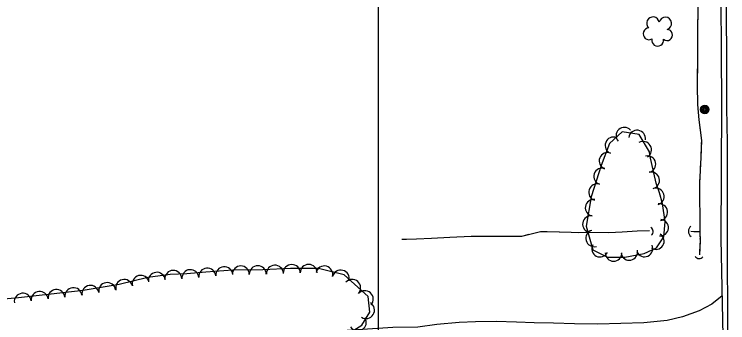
# Model space of a CAD drawing. Extents: x 353423 to 364002, y 127000 to 201942.
# Drawn here: x 362328 to 362665, y 145686.4 to 145832.1 of the extents above; entities that cross this region are included whole.
import ezdxf

# ---------------------------------------------------------------- set-up
doc = ezdxf.new("R2010")
doc.units = 0
for name, color, linetype in [('E_DTM_SlopeBottom', 7, 'Continuous'), ('E_DTM_SlopeTop', 7, 'Continuous'), ('E_FEN_Generic', 7, 'Continuous'), ('E_LAND_BrushLine', 7, 'Continuous'), ('E_LAND_TreeLine', 7, 'Continuous'), ('E_MISCPROP', 7, 'Continuous'), ('E_STRUCT_WingWall', 7, 'Continuous')]:
    doc.layers.add(name, color=color, linetype=linetype)

msp = doc.modelspace()

# ---------------------------------------------------------------- linework, layer by layer
at = {"layer": 'E_DTM_SlopeBottom'}
for centre, radius, start, end in [((362627.43, 145729.55), 2.3, 309.7589, 55.9985), ((362649.43, 145729.7), 3.04, 127.9635, 234.203), ((362651.48, 145719.07), 2.34, 213.6317, 319.8712)]:
    msp.add_arc(centre, radius, start, end, dxfattribs=at)
at = {"layer": 'E_DTM_SlopeTop'}
for points in [[(362664.96, 145672.42), (362664.79, 145736.05), (362664.86, 145771.56), (362664.6, 145787.95), (362664.35, 145855.98), (362664.1, 145900.96), (362664.04, 145943.62), (362663.96, 145995.97), (362664.08, 146044.79), (362663.48, 146089.68), (362663.17, 146143.98), (362662.83, 146199.53), (362662.44, 146262.26), (362662.28, 146313.35), (362661.3, 146383.54), (362660.92, 146451.77)], [(362658.23, 146421.33), (362658.85, 146369.5), (362659.32, 146317.36), (362659.65, 146260.79), (362659.98, 146213.15), (362660.36, 146147.35), (362660.73, 146096.04), (362660.75, 146081.52), (362660.93, 146010.81), (362661.25, 145964.39), (362661.64, 145918.69), (362661.51, 145863.99), (362661.96, 145789.59), (362661.64, 145726.08), (362662.88, 145672.56)]]:
    msp.add_lwpolyline(points, dxfattribs=at)
at = {"layer": 'E_FEN_Generic'}
for points in [[(362628.17, 145765.6), (362628.02, 145767.11), (362623.08, 145775.38), (362615.04, 145776.54), (362609.13, 145771.09), (362605.17, 145760.72), (362600.4, 145745.94), (362598.13, 145732.04), (362601.27, 145720.85), (362608.14, 145717.33), (362616.41, 145717.33), (362625.54, 145719.2), (362631.4, 145721.79), (362634.74, 145727.05), (362635.36, 145734.08), (362634.13, 145742.72), (362632.67, 145747.86), (362631.23, 145752.37), (362628.17, 145765.6)], [(362470.25, 145674.05), (362474.4, 145676.04), (362484.1, 145680.31), (362492.21, 145685.34), (362495.97, 145691.4), (362495.22, 145698.89), (362483.87, 145709.03), (362471.76, 145712.07), (362458.44, 145712.01), (362445.37, 145711.45), (362431.19, 145711.31), (362418.43, 145710.25), (362409.58, 145709.46), (362401.7, 145709.2), (362391.18, 145707.8), (362377.6, 145704.43), (362360.53, 145701.58), (362345.42, 145699.95), (362329.99, 145698.22), (362317.63, 145697.11)]]:
    msp.add_lwpolyline(points, dxfattribs=at)
for centre, radius, start, end in [((362629.67, 145827.92), 2.97, 8.2864, 229.5202), ((362635.52, 145827.8), 2.97, 285.9372, 168.9104), ((362627.8, 145822.89), 2.78, 91.2572, 299.0302), ((362636.28, 145822.33), 2.61, 230.6424, 88.575), ((362631.87, 145819.88), 2.78, 167.9343, 8.9453), ((362616.17, 145774.79), 3.93, 42.7025, 222.6872), ((362622.17, 145773.44), 3.93, 351.8347, 171.8194), ((362610.99, 145770.2), 3.93, 69.0765, 249.0612), ((362625.02, 145768.12), 3.93, 300.8623, 120.8469), ((362608.19, 145762.86), 3.93, 69.0765, 249.0612), ((362627.05, 145761.31), 3.93, 283.0266, 103.0113), ((362605.66, 145755.55), 3.93, 72.1209, 252.1056), ((362628.82, 145753.66), 3.93, 283.0266, 103.0113), ((362603.24, 145748.07), 3.93, 72.1209, 252.1056), ((362631.05, 145746.03), 3.93, 285.8248, 105.8095), ((362601.63, 145740.73), 3.93, 80.738, 260.7227), ((362632.63, 145738.64), 3.93, 278.1257, 98.1104), ((362600.36, 145732.98), 3.93, 80.738, 260.7227), ((362633.06, 145731.32), 3.93, 264.9897, 84.9744), ((362601.88, 145726.28), 3.93, 105.7141, 285.6988), ((362631, 145724.99), 3.93, 237.5456, 57.5303), ((362604.69, 145721.41), 3.93, 152.9046, 332.8893), ((362618.46, 145719.85), 3.93, 191.5564, 11.5411), ((362625.66, 145721.5), 3.93, 203.8921, 23.8767), ((362611.07, 145719.39), 3.93, 179.9869, 359.9716), ((362435.03, 145709.25), 4.01, 0.5776, 180.5622), ((362443.05, 145709.33), 4.01, 0.5776, 180.5622), ((362451.12, 145709.59), 4.01, 2.4654, 182.4501), ((362459.05, 145709.91), 4.01, 0.2657, 180.2504), ((362467.07, 145709.95), 4.01, 0.2657, 180.2504), ((362474.46, 145709.23), 4.01, 345.9069, 165.8915), ((362395.36, 145706.24), 4.01, 7.6055, 187.5902), ((362403.11, 145707.15), 4.01, 1.9129, 181.8976), ((362411.23, 145707.5), 4.01, 5.0784, 185.0631), ((362419.2, 145708.21), 4.01, 4.7523, 184.737), ((362427.19, 145708.87), 4.01, 4.7523, 184.737), ((362482.23, 145707.27), 4.01, 345.9069, 165.8915), ((362379.95, 145702.85), 4.01, 13.9128, 193.8974), ((362387.73, 145704.78), 4.01, 13.9128, 193.8974), ((362487.58, 145702.9), 4.01, 318.2346, 138.2193), ((362355.95, 145698.98), 4.01, 6.1734, 186.1581), ((362364.01, 145700.04), 4.01, 9.4939, 189.4786), ((362371.91, 145701.36), 4.01, 9.4939, 189.4786), ((362332.06, 145696.34), 4.01, 6.3882, 186.3729), ((362340.02, 145697.23), 4.01, 6.3882, 186.3729), ((362347.98, 145698.12), 4.01, 6.1734, 186.1581), ((362493.56, 145697.56), 4.01, 318.2346, 138.2193), ((362494.12, 145692.39), 4.01, 238.175, 58.1597), ((362490.24, 145686.59), 4.01, 211.789, 31.7737)]:
    msp.add_arc(centre, radius, start, end, dxfattribs=at)
at = {"layer": 'E_LAND_BrushLine'}
for centre, radius in [((362654.09, 145787.14), 2.02), ((362654.07, 145787.14), 1.52), ((362654.11, 145787.14), 1.01), ((362654.1, 145787.15), 0.502)]:
    msp.add_circle(centre, radius, dxfattribs=at)
at = {"layer": 'E_LAND_TreeLine'}
for p, q in [((362500, 145000), (362500, 148000)), ((362500, 143500), (362500, 146000))]:
    msp.add_line(p, q, dxfattribs=at)
at = {"layer": 'E_MISCPROP'}
msp.add_lwpolyline([(362662.26, 145699.2), (362657.47, 145695.26), (362651.41, 145692.11), (362643.65, 145689.17), (362636.32, 145687.55), (362625.39, 145686.43), (362614.49, 145686.07), (362603.69, 145685.8), (362592.67, 145685.95), (362582.76, 145686.23), (362573.62, 145686.42), (362565.18, 145686.75), (362555.53, 145687.03), (362545.86, 145686.87), (362538.12, 145686.58), (362527.6, 145685.59), (362518.6, 145684.32), (362506.74, 145684.24), (362482.9, 145682.64), (362469.79, 145680.69)], dxfattribs=at)
at = {"layer": 'E_STRUCT_WingWall'}
for points in [[(362651.91, 145729.38), (362651.82, 145752.3), (362652.39, 145764.55), (362652.69, 145772.55), (362651.53, 145782.32), (362650.85, 145789.44), (362650.7, 145798.52), (362650.83, 145809.91), (362650.78, 145822.78), (362651.03, 145835.94)], [(362650.75, 145802.97), (362650.83, 145809.91), (362650.78, 145822.78), (362650.91, 145829.69)], [(362652.24, 145776.33), (362651.53, 145782.32), (362650.85, 145789.44), (362650.7, 145798.52), (362650.75, 145802.97)], [(362652.62, 145770.83), (362652.69, 145772.55), (362652.67, 145772.67)], [(362652.41, 145765.3), (362652.48, 145767.14)], [(362652.17, 145759.78), (362652.25, 145761.62)], [(362651.91, 145729.38), (362651.82, 145752.3), (362652, 145756.1)], [(362628.02, 145729.89), (362622.25, 145729.7), (362615.05, 145729.24), (362608.86, 145728.85), (362599.99, 145729.05), (362594.5, 145728.91), (362590.96, 145728.98), (362585.38, 145729.21), (362576.48, 145729.36), (362567.7, 145727.24), (362559.66, 145727.22), (362552.31, 145727.19), (362543.83, 145727.21), (362533.68, 145726.71), (362525.1, 145726.19), (362518.06, 145725.87), (362513.28, 145725.77), (362511.02, 145725.71)], [(362553.54, 145727.2), (362552.31, 145727.19), (362543.83, 145727.21), (362533.68, 145726.71), (362525.1, 145726.19), (362518.06, 145725.87), (362513.28, 145725.77), (362511.02, 145725.71)], [(362562.34, 145727.23), (362559.66, 145727.22), (362559.41, 145727.22)], [(362571.05, 145728.05), (362568.2, 145727.36)], [(362579.71, 145729.3), (362576.77, 145729.35)], [(362628.02, 145729.89), (362622.25, 145729.7), (362615.05, 145729.24), (362608.86, 145728.85), (362599.99, 145729.05), (362594.5, 145728.91), (362590.96, 145728.98), (362585.58, 145729.21)], [(362651.85, 145718.43), (362652.04, 145725.15), (362651.91, 145729.38), (362650.71, 145729.34), (362648.92, 145729.42), (362647.54, 145729.58)], [(362651.95, 145728.2), (362651.91, 145729.38), (362650.71, 145729.34), (362648.92, 145729.42), (362647.54, 145729.58)], [(362651.98, 145727.05), (362651.97, 145727.43)], [(362651.85, 145718.43), (362652.01, 145723.98)], [(362652.02, 145725.9), (362652.01, 145726.28)], [(362652.03, 145724.75), (362652.04, 145725.13)]]:
    msp.add_lwpolyline(points, dxfattribs=at)

doc.saveas('drawing.dxf')
